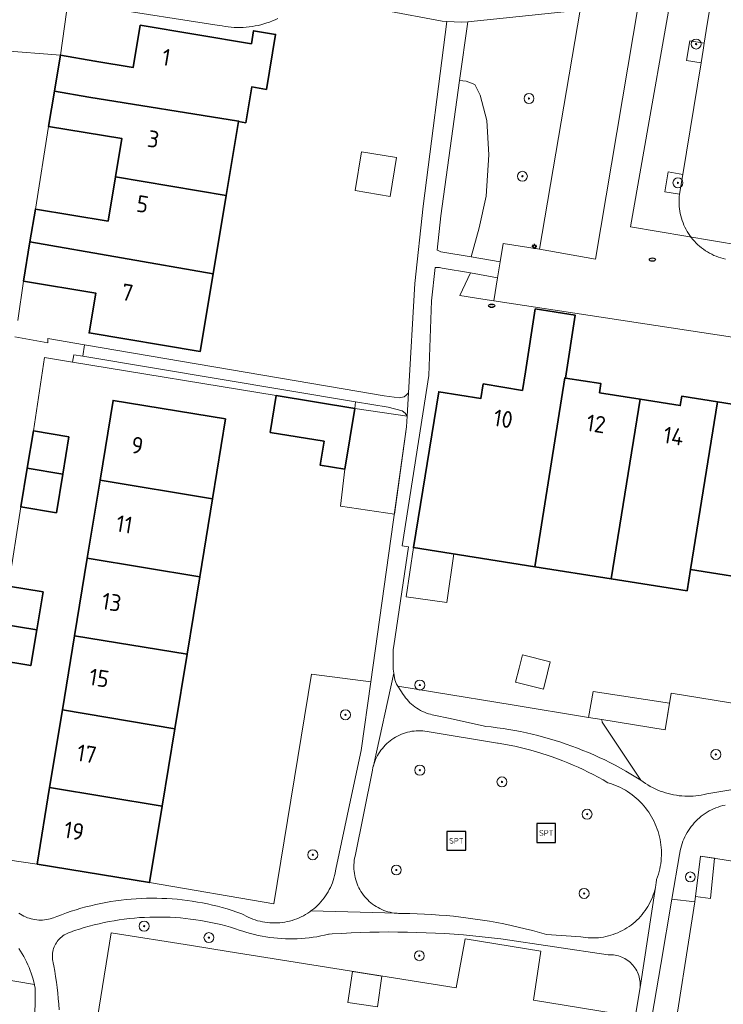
# Model space of a CAD drawing. Header units: metres. Extents: x 152610 to 160096, y 456114 to 462495.
# Tile 576 of 656: x 158559 to 158615, y 460566 to 460645. Entities that reach past the tile are written whole.
import ezdxf
from ezdxf.enums import TextEntityAlignment as Align

# ---------------------------------------------------------------- set-up
doc = ezdxf.new("R2010")
doc.units = ezdxf.units.M
doc.header["$LTSCALE"] = 0.5
doc.layers.get('0').update_dxf_attribs({"linetype": 'CONTINUOUS'})
for name, color, linetype, lineweight in [('B-PV-GR-BEPLANTING_CULTUUR_BOSPLANTSOEN-GV', 251, 'CONTINUOUS', 18), ('B-PV-GR-BEPLANTING_CULTUUR_HEESTERS-GV', 251, 'CONTINUOUS', 18), ('B-PV-GR-BEPLANTING_CULTUUR_VASTE PLANTENVAK-GV', 251, 'CONTINUOUS', 18), ('B-PV-GR-BOOM-S', 251, 'CONTINUOUS', 25), ('B-PV-IE-MEUBILAIR-S', 251, 'CONTINUOUS', 25), ('B-PV-IE-MEUBILAIR_WEGMEUBILAIR-S', 251, 'CONTINUOUS', 25), ('B-PV-KW-KUNSTWERK_DUIKER-G', 251, 'CONTINUOUS', 18), ('B-PV-OG-BEBOUWING-GV', 6, 'CONTINUOUS', 35), ('B-PV-OG-BEBOUWING-T18', 1, 'CONTINUOUS', 18), ('B-PV-OG-BEBOUWING_OVERBOUWING-GV', 251, 'CONTINUOUS', 18), ('B-PV-OG-BEBOUWING_SCHUUR-GV', 251, 'CONTINUOUS', 18), ('B-PV-OG-TERREIN_BEGROEID-GV', 251, 'CONTINUOUS', 18), ('B-PV-VH-HALFVERHARDING_GRAVEL-GV', 251, 'CONTINUOUS', 18), ('B-PV-VH-OPENVERHARDING_BETONSTRAATSTEEN-GV', 251, 'CONTINUOUS', 18), ('B-PV-VH-OPENVERHARDING_TEGEL-GV', 251, 'CONTINUOUS', 18)]:
    doc.layers.add(name, color=color, linetype=linetype, lineweight=lineweight)
doc.styles.add('NLCS-ISO', font='NLCS-ISO.ttf')
doc.styles.add('NLCS-ISO-M750-T18', font='NLCS-ISO.ttf', dxfattribs={"height": 1.35})

# ---------------------------------------------------------------- blocks, each defined once
blk = doc.blocks.new('SIE-MEUBILAIR_PAAL_LICHTMAST-SO')
for points in [[(-0.62, 0), (-1, 0)], [(-0.71, 0.71), (-0.44, 0.44)], [(0, 1), (0, 0.62)], [(0.44, 0.44), (0.71, 0.71)], [(1, 0), (0.62, 0)], [(-0.71, -0.71), (-0.44, -0.44)], [(0, -0.62), (0, -1)], [(0.44, -0.44), (0.71, -0.71)]]:
    blk.add_lwpolyline(points)
blk.add_circle((0, 0), 0.5)
blk = doc.blocks.new('SIE-MEUBILAIR_PUT_RIOOLPUT-SO')
blk.add_ellipse((0, 0), major_axis=(1.25, 0), ratio=0.54)
at = {"style": 'NLCS-ISO'}
blk.add_text('ri', height=0.75, dxfattribs=at).set_placement((-0.04, 0.07), align=Align.MIDDLE_CENTER)
blk = doc.blocks.new('SIE-WEG_SPEELTOESTEL-SO')
at = {"flags": 128}
blk.add_lwpolyline([(-3.75, -3.75), (3.75, -3.75), (3.75, 3.75), (-3.75, 3.75)], close=True, dxfattribs=at)
at = {"style": 'NLCS-ISO'}
blk.add_text('SPT', height=2.25, dxfattribs=at).set_placement((0, 0), align=Align.MIDDLE_CENTER)
blk = doc.blocks.new('SGR-BOOM_GBKN-SO')
at = {"linetype": 'ByBlock', "lineweight": 18}
h = blk.add_hatch(color=0, dxfattribs=at)
h.dxf.hatch_style = 1
edge = h.paths.add_edge_path()
edge.add_arc((0, 0), 0.25, 0, 360)
at = {"color": 0, "linetype": 'ByBlock', "lineweight": 18}
for radius in [2, 0.25]:
    blk.add_circle((0, 0), radius, dxfattribs=at)
at = {"color": 0, "linetype": 'ByBlock', "lineweight": 18, "style": 'NLCS-ISO'}
blk.add_attdef('SOORT', (2.5, 0), '', height=1.5, dxfattribs=at)

msp = doc.modelspace()

# ---------------------------------------------------------------- linework, layer by layer
at = {"layer": 'B-PV-GR-BEPLANTING_CULTUUR_BOSPLANTSOEN-GV', "flags": 128}
for points in [[(158600.42, 460627.036), (158603.67, 460646.228), (158594.659, 460645.301), (158594.006, 460640.58), (158594.529, 460640.535), (158595.238, 460640.266), (158595.647, 460639.404), (158596.183, 460637.377), (158596.348, 460634.607), (158596.139, 460631.287), (158595.58, 460628.749), (158594.924, 460626.417), (158597.247, 460626.021), (158597.493, 460627.512)], [(158594.529, 460640.535), (158594.006, 460640.58), (158592.503, 460629.71), (158592.199, 460626.97), (158592.277, 460626.926), (158592.386, 460626.874), (158592.488, 460626.833), (158594.924, 460626.417), (158595.58, 460628.749), (158596.139, 460631.287), (158596.348, 460634.607), (158596.183, 460637.377), (158595.647, 460639.404), (158595.238, 460640.266)], [(158597.042, 460624.752), (158594.87, 460625.133), (158594.026, 460623.314), (158595.866, 460623.037), (158596.741, 460622.905)], [(158598.229, 460590.476), (158591.987, 460591.499), (158589.036, 460591.983), (158589.288, 460591.605), (158589.47, 460591.309), (158589.567, 460591.165), (158589.671, 460591.027), (158589.781, 460590.893), (158589.897, 460590.764), (158590.019, 460590.641), (158590.147, 460590.524), (158590.28, 460590.412), (158590.417, 460590.307), (158590.56, 460590.208), (158590.707, 460590.117), (158590.858, 460590.031), (158591.013, 460589.953), (158591.171, 460589.883), (158591.332, 460589.819), (158591.496, 460589.763), (158591.655, 460589.717), (158591.799, 460589.682), (158591.944, 460589.652), (158593.231, 460589.368), (158595.997, 460588.758), (158596.071, 460588.751), (158596.544, 460588.7), (158597.017, 460588.641), (158597.489, 460588.575), (158597.959, 460588.5), (158598.428, 460588.418), (158598.896, 460588.328), (158599.362, 460588.23), (158599.827, 460588.124), (158600.289, 460588.01), (158600.75, 460587.889), (158601.209, 460587.759), (158601.665, 460587.622), (158602.119, 460587.478), (158602.57, 460587.326), (158603.019, 460587.166), (158603.465, 460586.999), (158603.908, 460586.824), (158604.348, 460586.642), (158604.786, 460586.453), (158605.219, 460586.256), (158605.65, 460586.052), (158606.077, 460585.841), (158606.5, 460585.623), (158606.92, 460585.397), (158607.336, 460585.165), (158607.748, 460584.925), (158608.155, 460584.679), (158608.559, 460584.426), (158605.452, 460589.093), (158605.435, 460589.294), (158604.355, 460589.471)]]:
    msp.add_lwpolyline(points, close=True, dxfattribs=at)
for points in [[(158558.611, 460573.758), (158558.74, 460573.671), (158558.874, 460573.591), (158559.012, 460573.519), (158559.153, 460573.453), (158559.297, 460573.394), (158559.445, 460573.344), (158559.594, 460573.3), (158559.746, 460573.265), (158559.899, 460573.237), (158560.054, 460573.218), (158560.209, 460573.206), (158560.365, 460573.202), (158560.521, 460573.206), (158560.676, 460573.218), (158560.83, 460573.238), (158560.984, 460573.266), (158561.135, 460573.302), (158561.285, 460573.346), (158561.405, 460573.387), (158561.661, 460573.49), (158562.044, 460573.637), (158562.43, 460573.776), (158562.818, 460573.908), (158563.209, 460574.032), (158563.603, 460574.149), (158563.998, 460574.257), (158564.396, 460574.359), (158564.795, 460574.452), (158565.196, 460574.537), (158565.599, 460574.615), (158566.003, 460574.685), (158566.409, 460574.747), (158566.816, 460574.801), (158567.223, 460574.847), (158567.632, 460574.885), (158568.041, 460574.915), (158568.451, 460574.937), (158568.861, 460574.951), (158569.271, 460574.958), (158569.681, 460574.956), (158570.091, 460574.946), (158570.501, 460574.928), (158570.91, 460574.902), (158571.319, 460574.869), (158571.727, 460574.827), (158572.135, 460574.777), (158572.541, 460574.719), (158572.946, 460574.654), (158573.349, 460574.58), (158573.751, 460574.499), (158574.152, 460574.41), (158574.55, 460574.313), (158574.947, 460574.208), (158575.342, 460574.096), (158575.734, 460573.976), (158576.124, 460573.848), (158576.511, 460573.713), (158576.683, 460573.612), (158576.859, 460573.517), (158577.038, 460573.43), (158577.221, 460573.35), (158577.407, 460573.277), (158577.596, 460573.212), (158577.787, 460573.155), (158577.98, 460573.105), (158578.175, 460573.063), (158578.372, 460573.029), (158578.57, 460573.003), (158578.769, 460572.985), (158578.968, 460572.974), (158579.167, 460572.972), (158579.367, 460572.978), (158579.566, 460572.991), (158579.764, 460573.013), (158579.962, 460573.043), (158580.158, 460573.08), (158580.352, 460573.126), (158580.545, 460573.179), (158580.735, 460573.239), (158580.922, 460573.308), (158581.107, 460573.383), (158581.288, 460573.466), (158581.466, 460573.557), (158581.641, 460573.654), (158581.811, 460573.758), (158581.977, 460573.869), (158582.067, 460573.934), (158582.138, 460573.987), (158582.294, 460574.111), (158582.446, 460574.241), (158582.592, 460574.377), (158582.732, 460574.519), (158582.867, 460574.666), (158582.996, 460574.819), (158583.118, 460574.976), (158583.234, 460575.139), (158583.343, 460575.306), (158583.446, 460575.477), (158583.542, 460575.652), (158583.63, 460575.831), (158583.712, 460576.013), (158583.786, 460576.198), (158583.852, 460576.387), (158583.911, 460576.577), (158583.962, 460576.77), (158584.006, 460576.965), (158584.041, 460577.161), (158584.059, 460577.279), (158585.251, 460582.835), (158586.104, 460586.807), (158586.883, 460592.317), (158582.101, 460592.937), (158579.092, 460574.497), (158569.109, 460576.213), (158560.076, 460577.695), (158554.194, 460578.538)], [(158620.353, 460589.887), (158610.997, 460591.421), (158610.514, 460588.461), (158605.435, 460589.294), (158605.452, 460589.093), (158608.559, 460584.426), (158608.739, 460584.294), (158608.923, 460584.168), (158609.112, 460584.049), (158609.305, 460583.936), (158609.502, 460583.831), (158609.703, 460583.733), (158609.907, 460583.642), (158610.114, 460583.558), (158610.324, 460583.482), (158610.536, 460583.414), (158610.751, 460583.353), (158610.968, 460583.299), (158611.187, 460583.254), (158611.407, 460583.217), (158611.628, 460583.187), (158611.85, 460583.165), (158612.073, 460583.152), (158612.296, 460583.146), (158612.52, 460583.148), (158612.743, 460583.159), (158612.965, 460583.177), (158613.187, 460583.203), (158613.408, 460583.237), (158613.627, 460583.28), (158613.845, 460583.329), (158613.863, 460583.334), (158619.014, 460584.194)], [(158615.315, 460582.436), (158615.127, 460582.391), (158614.941, 460582.338), (158614.757, 460582.277), (158614.576, 460582.209), (158614.397, 460582.134), (158614.222, 460582.051), (158614.051, 460581.961), (158613.883, 460581.864), (158613.72, 460581.76), (158613.561, 460581.65), (158613.407, 460581.533), (158613.258, 460581.41), (158613.113, 460581.28), (158612.975, 460581.145), (158612.842, 460581.005), (158612.715, 460580.859), (158612.594, 460580.707), (158612.48, 460580.551), (158612.372, 460580.391), (158612.271, 460580.225), (158612.176, 460580.056), (158612.089, 460579.884), (158612.009, 460579.707), (158611.936, 460579.528), (158611.871, 460579.346), (158611.813, 460579.161), (158611.764, 460578.974), (158611.722, 460578.785), (158611.687, 460578.595), (158611.67, 460578.477), (158611.054, 460574.873), (158612.878, 460574.675), (158613.352, 460578.329), (158620.591, 460577.215)], [(158608.085, 460565.421), (158608.492, 460567.802), (158608.501, 460567.94), (158608.501, 460568.079), (158608.494, 460568.217), (158608.478, 460568.355), (158608.455, 460568.491), (158608.424, 460568.626), (158608.385, 460568.759), (158608.338, 460568.89), (158608.284, 460569.017), (158608.223, 460569.141), (158608.155, 460569.262), (158608.079, 460569.378), (158607.998, 460569.49), (158607.91, 460569.597), (158607.815, 460569.698), (158607.716, 460569.795), (158607.611, 460569.885), (158607.5, 460569.968), (158607.385, 460570.046), (158607.266, 460570.117), (158607.143, 460570.18), (158607.017, 460570.237), (158606.887, 460570.286), (158606.755, 460570.327), (158606.621, 460570.361), (158606.485, 460570.387), (158606.347, 460570.405), (158606.209, 460570.415), (158606.071, 460570.417), (158605.932, 460570.411), (158605.929, 460570.411), (158597.323, 460571.697), (158596.575, 460571.787), (158595.825, 460571.869), (158595.075, 460571.942), (158594.325, 460572.008), (158593.573, 460572.066), (158592.821, 460572.116), (158592.069, 460572.158), (158591.316, 460572.192), (158590.562, 460572.218), (158589.809, 460572.236), (158589.055, 460572.246), (158588.302, 460572.248), (158587.548, 460572.242), (158586.794, 460572.228), (158586.041, 460572.206), (158585.288, 460572.176), (158584.535, 460572.138), (158583.783, 460572.092), (158583.516, 460572.074), (158583.471, 460572.063), (158583.163, 460571.99), (158582.854, 460571.926), (158582.543, 460571.869), (158582.231, 460571.82), (158581.917, 460571.779), (158581.602, 460571.747), (158581.287, 460571.722), (158580.972, 460571.704), (158580.655, 460571.695), (158580.339, 460571.694), (158580.023, 460571.701), (158579.707, 460571.716), (158579.392, 460571.739), (158579.077, 460571.77), (158578.764, 460571.809), (158578.451, 460571.856), (158578.139, 460571.911), (158577.83, 460571.973), (158577.521, 460572.043), (158577.215, 460572.122), (158576.911, 460572.208), (158576.609, 460572.301), (158576.309, 460572.402), (158576.012, 460572.511), (158575.619, 460572.628), (158575.223, 460572.738), (158574.825, 460572.84), (158574.425, 460572.934), (158574.024, 460573.021), (158573.621, 460573.099), (158573.216, 460573.17), (158572.811, 460573.233), (158572.404, 460573.288), (158571.996, 460573.334), (158571.587, 460573.373), (158571.178, 460573.404), (158570.768, 460573.427), (158570.357, 460573.442), (158569.947, 460573.449), (158569.536, 460573.449), (158569.126, 460573.44), (158568.715, 460573.423), (158568.306, 460573.398), (158567.896, 460573.365), (158567.488, 460573.324), (158567.08, 460573.275), (158566.673, 460573.218), (158566.268, 460573.154), (158565.864, 460573.081), (158565.461, 460573.001), (158565.06, 460572.912), (158564.661, 460572.816), (158564.264, 460572.712), (158563.868, 460572.601), (158563.475, 460572.482), (158563.085, 460572.355), (158562.697, 460572.22), (158562.607, 460572.188), (158562.489, 460572.137), (158562.375, 460572.079), (158562.264, 460572.014), (158562.157, 460571.943), (158562.056, 460571.864), (158561.959, 460571.78), (158561.868, 460571.69), (158561.782, 460571.594), (158561.703, 460571.493), (158561.63, 460571.387), (158561.564, 460571.277), (158561.505, 460571.163), (158561.453, 460571.046), (158561.408, 460570.926), (158561.371, 460570.803), (158561.342, 460570.678), (158561.321, 460570.551), (158561.307, 460570.424), (158561.302, 460570.295), (158561.304, 460570.167), (158561.315, 460570.039), (158561.333, 460569.912), (158561.359, 460569.787), (158561.36, 460569.784), (158561.41, 460569.537), (158561.492, 460569.101), (158561.566, 460568.663), (158561.632, 460568.223), (158561.69, 460567.783), (158561.741, 460567.341), (158561.783, 460566.899), (158561.817, 460566.456), (158561.844, 460566.012)], [(158560.918, 460540.527), (158566.028, 460572.19), (158572.463, 460571.159), (158575.423, 460570.685), (158593.736, 460567.756), (158594.443, 460571.694), (158600.535, 460570.72), (158599.924, 460566.767), (158606.326, 460565.743)], [(158551.964, 460569.365), (158559.858, 460568.027), (158559.817, 460568.216), (158559.757, 460568.457), (158559.69, 460568.696), (158559.615, 460568.932), (158559.532, 460569.166), (158559.442, 460569.397), (158559.345, 460569.625), (158559.24, 460569.85), (158559.129, 460570.071), (158559.01, 460570.289), (158558.884, 460570.502), (158558.751, 460570.712), (158558.612, 460570.917)]]:
    msp.add_lwpolyline(points, dxfattribs=at)
at = {"layer": 'B-PV-GR-BEPLANTING_CULTUUR_HEESTERS-GV', "flags": 128}
for points in [[(158563.738, 460618.459), (158563.038, 460618.576), (158562.925, 460617.987), (158579.286, 460615.298), (158585.581, 460614.264), (158585.65, 460614.801)], [(158612.878, 460574.675), (158611.054, 460574.873), (158610.159, 460569.641), (158606.413, 460547.743), (158608.005, 460544.516), (158609.033, 460550.732), (158610.455, 460559.59), (158610.976, 460562.587)]]:
    msp.add_lwpolyline(points, close=True, dxfattribs=at)
at = {"layer": 'B-PV-GR-BEPLANTING_CULTUUR_VASTE PLANTENVAK-GV', "flags": 128}
for points in [[(158613.645, 460643.584), (158612.475, 460643.757), (158612.218, 460642.178), (158613.387, 460642.006), (158613.551, 460643.009)], [(158611.916, 460633.035), (158610.748, 460633.24), (158610.491, 460631.653), (158611.656, 460631.449)]]:
    msp.add_lwpolyline(points, close=True, dxfattribs=at)
at = {"layer": 'B-PV-KW-KUNSTWERK_DUIKER-G', "flags": 128}
msp.add_lwpolyline([(158500, 460661.864), (158565.585, 460651.565), (158574.478, 460659.926), (158612.035, 460653.319), (158607.711, 460628.825), (158629.942, 460625.099)], dxfattribs=at)
at = {"layer": 'B-PV-OG-BEBOUWING-GV', "flags": 128}
for points in [[(158577.287, 460643.525), (158568.367, 460645.011), (158567.802, 460641.626), (158564.727, 460642.139), (158561.955, 460642.601), (158561.696, 460641.047), (158561.477, 460639.732), (158564.242, 460639.237), (158576.254, 460637.322), (158576.249, 460637.29), (158576.831, 460637.193), (158577.309, 460640.064), (158578.492, 460639.867), (158579.227, 460644.276), (158577.461, 460644.571)], [(158564.242, 460639.237), (158561.477, 460639.732), (158561.006, 460636.901), (158566.887, 460635.921), (158566.376, 460632.854), (158575.262, 460631.364), (158576.249, 460637.29), (158576.254, 460637.322)], [(158575.262, 460631.364), (158566.376, 460632.854), (158565.783, 460629.295), (158559.945, 460630.267), (158559.506, 460627.631), (158574.214, 460625.074)], [(158574.214, 460625.074), (158559.506, 460627.631), (158558.983, 460624.489), (158564.784, 460623.522), (158564.251, 460620.322), (158573.175, 460618.835)], [(158595.89, 460616.226), (158595.705, 460615.056), (158592.334, 460615.605), (158590.299, 460603.102), (158600.031, 460601.565), (158602.446, 460616.711), (158602.495, 460616.702), (158603.29, 460621.74), (158600.08, 460622.247), (158599.285, 460617.21), (158599.041, 460615.713)], [(158602.446, 460616.711), (158600.031, 460601.565), (158606.167, 460600.597), (158608.508, 460615.004), (158605.237, 460615.52), (158605.352, 460616.253), (158602.495, 460616.702)], [(158585.581, 460614.264), (158579.286, 460615.298), (158578.803, 460612.338), (158583.124, 460611.628), (158582.81, 460609.704), (158584.784, 460609.379)], [(158575.215, 460613.42), (158566.182, 460614.902), (158565.132, 460608.501), (158574.163, 460607.012)], [(158614.702, 460614.787), (158611.833, 460615.24), (158611.716, 460614.497), (158608.508, 460615.004), (158606.167, 460600.597), (158612.263, 460599.634), (158612.531, 460601.328)], [(158617.58, 460614.333), (158614.702, 460614.787), (158612.531, 460601.328), (158618.604, 460600.369), (158620.067, 460609.466), (158616.891, 460609.967)], [(158562.633, 460611.982), (158559.778, 460612.455), (158559.283, 460609.465), (158562.138, 460608.994)], [(158562.138, 460608.994), (158559.283, 460609.465), (158558.768, 460606.359), (158561.624, 460605.886)], [(158574.163, 460607.012), (158565.132, 460608.501), (158564.104, 460602.237), (158573.136, 460600.754)], [(158573.136, 460600.754), (158564.104, 460602.237), (158563.082, 460596.011), (158572.118, 460594.551)], [(158560.553, 460599.535), (158557.778, 460600), (158557.267, 460596.951), (158560.044, 460596.502)], [(158560.044, 460596.502), (158557.267, 460596.951), (158556.788, 460594.097), (158559.563, 460593.631)], [(158572.118, 460594.551), (158563.082, 460596.011), (158562.106, 460590.066), (158571.132, 460588.539)], [(158571.132, 460588.539), (158562.106, 460590.066), (158561.084, 460583.837), (158570.114, 460582.338)], [(158570.114, 460582.338), (158561.084, 460583.837), (158560.076, 460577.695), (158569.109, 460576.213)]]:
    msp.add_lwpolyline(points, close=True, dxfattribs=at)
at = {"layer": 'B-PV-OG-BEBOUWING_OVERBOUWING-GV', "flags": 128}
for points in [[(158589.795, 460613.642), (158585.581, 460614.264), (158584.784, 460609.379), (158584.431, 460606.423), (158588.764, 460605.769), (158589.745, 460612.78)], [(158593.549, 460602.589), (158590.299, 460603.102), (158589.724, 460599.155), (158592.98, 460598.681)]]:
    msp.add_lwpolyline(points, close=True, dxfattribs=at)
at = {"layer": 'B-PV-OG-BEBOUWING_SCHUUR-GV', "flags": 128}
for points in [[(158588.948, 460634.397), (158586.138, 460634.863), (158585.621, 460631.746), (158588.431, 460631.28)], [(158601.282, 460593.929), (158599.059, 460594.492), (158598.788, 460593.424), (158598.503, 460592.299), (158600.726, 460591.736), (158601.059, 460593.051)], [(158610.864, 460590.605), (158604.737, 460591.551), (158604.355, 460589.471), (158605.435, 460589.294), (158610.514, 460588.461)], [(158614.458, 460578.159), (158613.352, 460578.329), (158612.933, 460575.102), (158614.141, 460574.939)], [(158587.758, 460568.712), (158585.4, 460569.089), (158585.04, 460566.582), (158587.403, 460566.243)]]:
    msp.add_lwpolyline(points, close=True, dxfattribs=at)
at = {"layer": 'B-PV-OG-TERREIN_BEGROEID-GV', "flags": 128}
msp.add_lwpolyline([(158591.048, 460588.391), (158590.873, 460588.399), (158590.697, 460588.399), (158590.522, 460588.391), (158590.348, 460588.376), (158590.174, 460588.352), (158590.001, 460588.32), (158589.831, 460588.281), (158589.662, 460588.234), (158589.495, 460588.179), (158589.332, 460588.117), (158589.171, 460588.047), (158589.013, 460587.97), (158588.859, 460587.886), (158588.709, 460587.795), (158588.564, 460587.697), (158588.423, 460587.593), (158588.287, 460587.482), (158588.156, 460587.365), (158588.031, 460587.243), (158587.911, 460587.115), (158587.798, 460586.981), (158587.69, 460586.843), (158587.589, 460586.699), (158587.495, 460586.552), (158587.407, 460586.4), (158587.327, 460586.244), (158587.253, 460586.085), (158587.188, 460585.922), (158587.129, 460585.757), (158587.077, 460585.589), (158587.072, 460585.567), (158587.035, 460585.42), (158586.999, 460585.248), (158586.998, 460585.24), (158585.608, 460578.332), (158585.573, 460578.162), (158585.546, 460577.991), (158585.527, 460577.819), (158585.516, 460577.646), (158585.512, 460577.473), (158585.517, 460577.299), (158585.53, 460577.126), (158585.551, 460576.954), (158585.58, 460576.784), (158585.616, 460576.614), (158585.66, 460576.446), (158585.712, 460576.281), (158585.772, 460576.118), (158585.839, 460575.959), (158585.913, 460575.802), (158585.995, 460575.649), (158586.083, 460575.5), (158586.178, 460575.355), (158586.28, 460575.215), (158586.388, 460575.079), (158586.503, 460574.949), (158586.623, 460574.824), (158586.749, 460574.705), (158586.88, 460574.592), (158587.016, 460574.485), (158587.157, 460574.384), (158587.303, 460574.29), (158587.452, 460574.203), (158587.606, 460574.122), (158587.763, 460574.049), (158587.923, 460573.984), (158588.087, 460573.925), (158588.252, 460573.874), (158588.42, 460573.832), (158588.59, 460573.796), (158588.761, 460573.769), (158588.933, 460573.75), (158588.99, 460573.745), (158589.106, 460573.738), (158589.28, 460573.735), (158589.317, 460573.735), (158589.424, 460573.734), (158590.01, 460573.726), (158590.595, 460573.709), (158591.18, 460573.685), (158591.764, 460573.652), (158592.348, 460573.611), (158592.931, 460573.563), (158593.514, 460573.506), (158594.096, 460573.442), (158594.677, 460573.37), (158595.257, 460573.289), (158595.835, 460573.201), (158596.413, 460573.105), (158596.989, 460573.001), (158597.563, 460572.889), (158598.137, 460572.769), (158598.708, 460572.642), (158599.277, 460572.506), (158599.845, 460572.363), (158600.411, 460572.213), (158600.974, 460572.054), (158603.726, 460571.858), (158603.927, 460571.825), (158604.128, 460571.799), (158604.331, 460571.782), (158604.534, 460571.773), (158604.738, 460571.771), (158604.941, 460571.778), (158605.144, 460571.792), (158605.346, 460571.815), (158605.547, 460571.845), (158605.747, 460571.884), (158605.945, 460571.93), (158606.141, 460571.984), (158606.335, 460572.046), (158606.526, 460572.115), (158606.715, 460572.192), (158606.9, 460572.275), (158607.082, 460572.367), (158607.26, 460572.465), (158607.434, 460572.57), (158607.604, 460572.682), (158607.769, 460572.801), (158607.929, 460572.926), (158608.085, 460573.057), (158608.235, 460573.194), (158608.38, 460573.337), (158608.518, 460573.486), (158608.651, 460573.64), (158608.778, 460573.799), (158608.899, 460573.963), (158609.012, 460574.131), (158609.12, 460574.304), (158609.22, 460574.481), (158609.313, 460574.662), (158609.399, 460574.846), (158609.478, 460575.034), (158609.549, 460575.224), (158609.613, 460575.417), (158609.67, 460575.613), (158609.718, 460575.81), (158609.726, 460575.847), (158609.759, 460576.01), (158609.791, 460576.21), (158609.816, 460576.412), (158609.822, 460576.472), (158609.895, 460576.676), (158609.961, 460576.883), (158610.019, 460577.092), (158610.069, 460577.303), (158610.112, 460577.515), (158610.146, 460577.729), (158610.173, 460577.945), (158610.192, 460578.161), (158610.202, 460578.377), (158610.205, 460578.594), (158610.2, 460578.811), (158610.187, 460579.027), (158610.165, 460579.243), (158610.136, 460579.458), (158610.099, 460579.672), (158610.054, 460579.884), (158610.001, 460580.094), (158609.941, 460580.302), (158609.873, 460580.508), (158609.797, 460580.712), (158609.714, 460580.912), (158609.624, 460581.109), (158609.526, 460581.303), (158609.421, 460581.493), (158609.31, 460581.679), (158609.191, 460581.86), (158609.066, 460582.037), (158608.935, 460582.21), (158608.797, 460582.377), (158608.653, 460582.54), (158608.504, 460582.696), (158608.348, 460582.848), (158608.187, 460582.993), (158608.021, 460583.133), (158607.85, 460583.266), (158607.674, 460583.392), (158607.494, 460583.513), (158607.309, 460583.626), (158607.12, 460583.733), (158606.927, 460583.832), (158606.731, 460583.924), (158606.532, 460584.01), (158606.329, 460584.087), (158606.124, 460584.157), (158605.916, 460584.22), (158605.908, 460584.222), (158605.52, 460584.447), (158605.128, 460584.664), (158604.733, 460584.875), (158604.333, 460585.079), (158603.93, 460585.275), (158603.524, 460585.464), (158603.114, 460585.646), (158602.701, 460585.821), (158602.285, 460585.988), (158601.866, 460586.148), (158601.445, 460586.3), (158601.02, 460586.445), (158600.593, 460586.582), (158600.164, 460586.711), (158599.733, 460586.833), (158599.299, 460586.947), (158598.864, 460587.053), (158598.427, 460587.152), (158597.988, 460587.242), (158597.547, 460587.325), (158597.105, 460587.4), (158597.05, 460587.409), (158591.396, 460588.35), (158591.222, 460588.374)], close=True, dxfattribs=at)
at = {"layer": 'B-PV-VH-HALFVERHARDING_GRAVEL-GV', "flags": 128}
for points in [[(158594.161, 460645.25), (158592.979, 460645.325), (158591.088, 460630.497), (158590.419, 460624.289), (158589.905, 460615.525), (158589.795, 460613.65), (158589.745, 460612.78), (158586.883, 460592.317), (158586.104, 460586.807), (158585.251, 460582.835), (158584.059, 460577.279), (158584.041, 460577.161), (158584.006, 460576.965), (158583.962, 460576.77), (158583.911, 460576.577), (158583.852, 460576.387), (158583.786, 460576.198), (158583.712, 460576.013), (158583.63, 460575.831), (158583.542, 460575.652), (158583.446, 460575.477), (158583.343, 460575.306), (158583.234, 460575.139), (158583.118, 460574.976), (158582.996, 460574.819), (158582.867, 460574.666), (158582.732, 460574.519), (158582.592, 460574.377), (158582.446, 460574.241), (158582.294, 460574.111), (158582.138, 460573.987), (158582.067, 460573.934), (158588.99, 460573.745), (158588.933, 460573.75), (158588.761, 460573.769), (158588.59, 460573.796), (158588.42, 460573.832), (158588.252, 460573.874), (158588.087, 460573.925), (158587.923, 460573.984), (158587.763, 460574.049), (158587.606, 460574.122), (158587.452, 460574.203), (158587.303, 460574.29), (158587.157, 460574.384), (158587.016, 460574.485), (158586.88, 460574.592), (158586.749, 460574.705), (158586.623, 460574.824), (158586.503, 460574.949), (158586.388, 460575.079), (158586.28, 460575.215), (158586.178, 460575.355), (158586.083, 460575.5), (158585.995, 460575.649), (158585.913, 460575.802), (158585.839, 460575.959), (158585.772, 460576.118), (158585.712, 460576.281), (158585.66, 460576.446), (158585.616, 460576.614), (158585.58, 460576.784), (158585.551, 460576.954), (158585.53, 460577.126), (158585.517, 460577.299), (158585.512, 460577.473), (158585.516, 460577.646), (158585.527, 460577.819), (158585.546, 460577.991), (158585.573, 460578.162), (158585.608, 460578.332), (158586.998, 460585.24), (158586.999, 460585.248), (158587.035, 460585.42), (158587.072, 460585.567), (158587.077, 460585.589), (158588.72, 460593.028), (158588.668, 460593.339), (158588.663, 460594.123), (158588.673, 460594.919), (158588.716, 460595.208), (158589.888, 460603.167), (158589.387, 460603.246), (158591.544, 460616.912), (158591.747, 460622.904), (158592.043, 460625.565), (158592.184, 460625.577), (158592.286, 460625.578), (158592.389, 460625.571), (158592.49, 460625.555), (158592.59, 460625.532), (158594.87, 460625.133), (158597.042, 460624.752), (158597.247, 460626.021), (158594.924, 460626.417), (158592.488, 460626.833), (158592.386, 460626.874), (158592.277, 460626.926), (158592.199, 460626.97), (158592.503, 460629.71), (158594.006, 460640.58), (158594.659, 460645.301)], [(158584.651, 460615.829), (158563.89, 460619.37), (158563.738, 460618.459), (158585.65, 460614.801), (158588.255, 460614.366), (158589.386, 460614.076), (158589.628, 460613.876), (158589.795, 460613.65), (158589.905, 460615.525), (158589.72, 460615.324), (158589.56, 460615.182), (158589.159, 460615.12), (158587.954, 460615.266)]]:
    msp.add_lwpolyline(points, close=True, dxfattribs=at)
for points in [[(158619.014, 460584.194), (158613.863, 460583.334), (158613.845, 460583.329), (158613.627, 460583.28), (158613.408, 460583.237), (158613.187, 460583.203), (158612.965, 460583.177), (158612.743, 460583.159), (158612.52, 460583.148), (158612.296, 460583.146), (158612.073, 460583.152), (158611.85, 460583.165), (158611.628, 460583.187), (158611.407, 460583.217), (158611.187, 460583.254), (158610.968, 460583.299), (158610.751, 460583.353), (158610.536, 460583.414), (158610.324, 460583.482), (158610.114, 460583.558), (158609.907, 460583.642), (158609.703, 460583.733), (158609.502, 460583.831), (158609.305, 460583.936), (158609.112, 460584.049), (158608.923, 460584.168), (158608.739, 460584.294), (158608.559, 460584.426), (158608.155, 460584.679), (158607.748, 460584.925), (158607.336, 460585.165), (158606.92, 460585.397), (158606.5, 460585.623), (158606.077, 460585.841), (158605.65, 460586.052), (158605.219, 460586.256), (158604.786, 460586.453), (158604.348, 460586.642), (158603.908, 460586.824), (158603.465, 460586.999), (158603.019, 460587.166), (158602.57, 460587.326), (158602.119, 460587.478), (158601.665, 460587.622), (158601.209, 460587.759), (158600.75, 460587.889), (158600.289, 460588.01), (158599.827, 460588.124), (158599.362, 460588.23), (158598.896, 460588.328), (158598.428, 460588.418), (158597.959, 460588.5), (158597.489, 460588.575), (158597.017, 460588.641), (158596.544, 460588.7), (158596.071, 460588.751), (158595.997, 460588.758), (158593.231, 460589.368), (158591.944, 460589.652), (158591.799, 460589.682), (158591.655, 460589.717), (158591.496, 460589.763), (158591.332, 460589.819), (158591.171, 460589.883), (158591.013, 460589.953), (158590.858, 460590.031), (158590.707, 460590.117), (158590.56, 460590.208), (158590.417, 460590.307), (158590.28, 460590.412), (158590.147, 460590.524), (158590.019, 460590.641), (158589.897, 460590.764), (158589.781, 460590.893), (158589.671, 460591.027), (158589.567, 460591.165), (158589.47, 460591.309), (158589.288, 460591.605), (158589.036, 460591.983), (158588.936, 460592.134), (158588.814, 460592.475), (158588.72, 460593.028), (158587.077, 460585.589), (158587.129, 460585.757), (158587.188, 460585.922), (158587.253, 460586.085), (158587.327, 460586.244), (158587.407, 460586.4), (158587.495, 460586.552), (158587.589, 460586.699), (158587.69, 460586.843), (158587.798, 460586.981), (158587.911, 460587.115), (158588.031, 460587.243), (158588.156, 460587.365), (158588.287, 460587.482), (158588.423, 460587.593), (158588.564, 460587.697), (158588.709, 460587.795), (158588.859, 460587.886), (158589.013, 460587.97), (158589.171, 460588.047), (158589.332, 460588.117), (158589.495, 460588.179), (158589.662, 460588.234), (158589.831, 460588.281), (158590.001, 460588.32), (158590.174, 460588.352), (158590.348, 460588.376), (158590.522, 460588.391), (158590.697, 460588.399), (158590.873, 460588.399), (158591.048, 460588.391), (158591.222, 460588.374), (158591.396, 460588.35), (158597.05, 460587.409), (158597.105, 460587.4), (158597.547, 460587.325), (158597.988, 460587.242), (158598.427, 460587.152), (158598.864, 460587.053), (158599.299, 460586.947), (158599.733, 460586.833), (158600.164, 460586.711), (158600.593, 460586.582), (158601.02, 460586.445), (158601.445, 460586.3), (158601.866, 460586.148), (158602.285, 460585.988), (158602.701, 460585.821), (158603.114, 460585.646), (158603.524, 460585.464), (158603.93, 460585.275), (158604.333, 460585.079), (158604.733, 460584.875), (158605.128, 460584.664), (158605.52, 460584.447), (158605.908, 460584.222), (158605.916, 460584.22), (158606.124, 460584.157), (158606.329, 460584.087), (158606.532, 460584.01), (158606.731, 460583.924), (158606.927, 460583.832), (158607.12, 460583.733), (158607.309, 460583.626), (158607.494, 460583.513), (158607.674, 460583.392), (158607.85, 460583.266), (158608.021, 460583.133), (158608.187, 460582.993), (158608.348, 460582.848), (158608.504, 460582.696), (158608.653, 460582.54), (158608.797, 460582.377), (158608.935, 460582.21), (158609.066, 460582.037), (158609.191, 460581.86), (158609.31, 460581.679), (158609.421, 460581.493), (158609.526, 460581.303), (158609.624, 460581.109), (158609.714, 460580.912), (158609.797, 460580.712), (158609.873, 460580.508), (158609.941, 460580.302), (158610.001, 460580.094), (158610.054, 460579.884), (158610.099, 460579.672), (158610.136, 460579.458), (158610.165, 460579.243), (158610.187, 460579.027), (158610.2, 460578.811), (158610.205, 460578.594), (158610.202, 460578.377), (158610.192, 460578.161), (158610.173, 460577.945), (158610.146, 460577.729), (158610.112, 460577.515), (158610.069, 460577.303), (158610.019, 460577.092), (158609.961, 460576.883), (158609.895, 460576.676), (158609.822, 460576.472), (158609.816, 460576.412), (158609.791, 460576.21), (158609.759, 460576.01), (158609.726, 460575.847), (158608.492, 460567.802), (158608.085, 460565.421)], [(158606.413, 460547.743), (158610.159, 460569.641), (158611.054, 460574.873), (158611.67, 460578.477), (158611.687, 460578.595), (158611.722, 460578.785), (158611.764, 460578.974), (158611.813, 460579.161), (158611.871, 460579.346), (158611.936, 460579.528), (158612.009, 460579.707), (158612.089, 460579.884), (158612.176, 460580.056), (158612.271, 460580.225), (158612.372, 460580.391), (158612.48, 460580.551), (158612.594, 460580.707), (158612.715, 460580.859), (158612.842, 460581.005), (158612.975, 460581.145), (158613.113, 460581.28), (158613.258, 460581.41), (158613.407, 460581.533), (158613.561, 460581.65), (158613.72, 460581.76), (158613.883, 460581.864), (158614.051, 460581.961), (158614.222, 460582.051), (158614.397, 460582.134), (158614.576, 460582.209), (158614.757, 460582.277), (158614.941, 460582.338), (158615.127, 460582.391), (158615.315, 460582.436)], [(158561.844, 460566.012), (158561.817, 460566.456), (158561.783, 460566.899), (158561.741, 460567.341), (158561.69, 460567.783), (158561.632, 460568.223), (158561.566, 460568.663), (158561.492, 460569.101), (158561.41, 460569.537), (158561.36, 460569.784), (158561.359, 460569.787), (158561.333, 460569.912), (158561.315, 460570.039), (158561.304, 460570.167), (158561.302, 460570.295), (158561.307, 460570.424), (158561.321, 460570.551), (158561.342, 460570.678), (158561.371, 460570.803), (158561.408, 460570.926), (158561.453, 460571.046), (158561.505, 460571.163), (158561.564, 460571.277), (158561.63, 460571.387), (158561.703, 460571.493), (158561.782, 460571.594), (158561.868, 460571.69), (158561.959, 460571.78), (158562.056, 460571.864), (158562.157, 460571.943), (158562.264, 460572.014), (158562.375, 460572.079), (158562.489, 460572.137), (158562.607, 460572.188), (158562.697, 460572.22), (158563.085, 460572.355), (158563.475, 460572.482), (158563.868, 460572.601), (158564.264, 460572.712), (158564.661, 460572.816), (158565.06, 460572.912), (158565.461, 460573.001), (158565.864, 460573.081), (158566.268, 460573.154), (158566.673, 460573.218), (158567.08, 460573.275), (158567.488, 460573.324), (158567.896, 460573.365), (158568.306, 460573.398), (158568.715, 460573.423), (158569.126, 460573.44), (158569.536, 460573.449), (158569.947, 460573.449), (158570.357, 460573.442), (158570.768, 460573.427), (158571.178, 460573.404), (158571.587, 460573.373), (158571.996, 460573.334), (158572.404, 460573.288), (158572.811, 460573.233), (158573.216, 460573.17), (158573.621, 460573.099), (158574.024, 460573.021), (158574.425, 460572.934), (158574.825, 460572.84), (158575.223, 460572.738), (158575.619, 460572.628), (158576.012, 460572.511), (158576.309, 460572.402), (158576.609, 460572.301), (158576.911, 460572.208), (158577.215, 460572.122), (158577.521, 460572.043), (158577.83, 460571.973), (158578.139, 460571.911), (158578.451, 460571.856), (158578.764, 460571.809), (158579.077, 460571.77), (158579.392, 460571.739), (158579.707, 460571.716), (158580.023, 460571.701), (158580.339, 460571.694), (158580.655, 460571.695), (158580.972, 460571.704), (158581.287, 460571.722), (158581.602, 460571.747), (158581.917, 460571.779), (158582.231, 460571.82), (158582.543, 460571.869), (158582.854, 460571.926), (158583.163, 460571.99), (158583.471, 460572.063), (158583.516, 460572.074), (158583.783, 460572.092), (158584.535, 460572.138), (158585.288, 460572.176), (158586.041, 460572.206), (158586.794, 460572.228), (158587.548, 460572.242), (158588.302, 460572.248), (158589.055, 460572.246), (158589.809, 460572.236), (158590.562, 460572.218), (158591.316, 460572.192), (158592.069, 460572.158), (158592.821, 460572.116), (158593.573, 460572.066), (158594.325, 460572.008), (158595.075, 460571.942), (158595.825, 460571.869), (158596.575, 460571.787), (158597.323, 460571.697), (158605.929, 460570.411), (158605.932, 460570.411), (158606.071, 460570.417), (158606.209, 460570.415), (158606.347, 460570.405), (158606.485, 460570.387), (158606.621, 460570.361), (158606.755, 460570.327), (158606.887, 460570.286), (158607.017, 460570.237), (158607.143, 460570.18), (158607.266, 460570.117), (158607.385, 460570.046), (158607.5, 460569.968), (158607.611, 460569.885), (158607.716, 460569.795), (158607.815, 460569.698), (158607.91, 460569.597), (158607.998, 460569.49), (158608.079, 460569.378), (158608.155, 460569.262), (158608.223, 460569.141), (158608.284, 460569.017), (158608.338, 460568.89), (158608.385, 460568.759), (158608.424, 460568.626), (158608.455, 460568.491), (158608.478, 460568.355), (158608.494, 460568.217), (158608.501, 460568.079), (158608.501, 460567.94), (158608.492, 460567.802), (158609.726, 460575.847), (158609.718, 460575.81), (158609.67, 460575.613), (158609.613, 460575.417), (158609.549, 460575.224), (158609.478, 460575.034), (158609.399, 460574.846), (158609.313, 460574.662), (158609.22, 460574.481), (158609.12, 460574.304), (158609.012, 460574.131), (158608.899, 460573.963), (158608.778, 460573.799), (158608.651, 460573.64), (158608.518, 460573.486), (158608.38, 460573.337), (158608.235, 460573.194), (158608.085, 460573.057), (158607.929, 460572.926), (158607.769, 460572.801), (158607.604, 460572.682), (158607.434, 460572.57), (158607.26, 460572.465), (158607.082, 460572.367), (158606.9, 460572.275), (158606.715, 460572.192), (158606.526, 460572.115), (158606.335, 460572.046), (158606.141, 460571.984), (158605.945, 460571.93), (158605.747, 460571.884), (158605.547, 460571.845), (158605.346, 460571.815), (158605.144, 460571.792), (158604.941, 460571.778), (158604.738, 460571.771), (158604.534, 460571.773), (158604.331, 460571.782), (158604.128, 460571.799), (158603.927, 460571.825), (158603.726, 460571.858), (158600.974, 460572.054), (158600.411, 460572.213), (158599.845, 460572.363), (158599.277, 460572.506), (158598.708, 460572.642), (158598.137, 460572.769), (158597.563, 460572.889), (158596.989, 460573.001), (158596.413, 460573.105), (158595.835, 460573.201), (158595.257, 460573.289), (158594.677, 460573.37), (158594.096, 460573.442), (158593.514, 460573.506), (158592.931, 460573.563), (158592.348, 460573.611), (158591.764, 460573.652), (158591.18, 460573.685), (158590.595, 460573.709), (158590.01, 460573.726), (158589.424, 460573.734), (158589.317, 460573.735), (158589.28, 460573.735), (158589.106, 460573.738), (158588.99, 460573.745), (158582.067, 460573.934), (158581.977, 460573.869), (158581.811, 460573.758), (158581.641, 460573.654), (158581.466, 460573.557), (158581.288, 460573.466), (158581.107, 460573.383), (158580.922, 460573.308), (158580.735, 460573.239), (158580.545, 460573.179), (158580.352, 460573.126), (158580.158, 460573.08), (158579.962, 460573.043), (158579.764, 460573.013), (158579.566, 460572.991), (158579.367, 460572.978), (158579.167, 460572.972), (158578.968, 460572.974), (158578.769, 460572.985), (158578.57, 460573.003), (158578.372, 460573.029), (158578.175, 460573.063), (158577.98, 460573.105), (158577.787, 460573.155), (158577.596, 460573.212), (158577.407, 460573.277), (158577.221, 460573.35), (158577.038, 460573.43), (158576.859, 460573.517), (158576.683, 460573.612), (158576.511, 460573.713), (158576.124, 460573.848), (158575.734, 460573.976), (158575.342, 460574.096), (158574.947, 460574.208), (158574.55, 460574.313), (158574.152, 460574.41), (158573.751, 460574.499), (158573.349, 460574.58), (158572.946, 460574.654), (158572.541, 460574.719), (158572.135, 460574.777), (158571.727, 460574.827), (158571.319, 460574.869), (158570.91, 460574.902), (158570.501, 460574.928), (158570.091, 460574.946), (158569.681, 460574.956), (158569.271, 460574.958), (158568.861, 460574.951), (158568.451, 460574.937), (158568.041, 460574.915), (158567.632, 460574.885), (158567.223, 460574.847), (158566.816, 460574.801), (158566.409, 460574.747), (158566.003, 460574.685), (158565.599, 460574.615), (158565.196, 460574.537), (158564.795, 460574.452), (158564.396, 460574.359), (158563.998, 460574.257), (158563.603, 460574.149), (158563.209, 460574.032), (158562.818, 460573.908), (158562.43, 460573.776), (158562.044, 460573.637), (158561.661, 460573.49), (158561.405, 460573.387), (158561.285, 460573.346), (158561.135, 460573.302), (158560.984, 460573.266), (158560.83, 460573.238), (158560.676, 460573.218), (158560.521, 460573.206), (158560.365, 460573.202), (158560.209, 460573.206), (158560.054, 460573.218), (158559.899, 460573.237), (158559.746, 460573.265), (158559.594, 460573.3), (158559.445, 460573.344), (158559.297, 460573.394), (158559.153, 460573.453), (158559.012, 460573.519), (158558.874, 460573.591), (158558.74, 460573.671), (158558.611, 460573.758)], [(158558.612, 460570.917), (158558.751, 460570.712), (158558.884, 460570.502), (158559.01, 460570.289), (158559.129, 460570.071), (158559.24, 460569.85), (158559.345, 460569.625), (158559.442, 460569.397), (158559.532, 460569.166), (158559.615, 460568.932), (158559.69, 460568.696), (158559.757, 460568.457), (158559.817, 460568.216), (158559.858, 460568.027), (158559.868, 460567.974), (158559.912, 460567.73), (158559.892, 460564.6)]]:
    msp.add_lwpolyline(points, dxfattribs=at)
at = {"layer": 'B-PV-VH-OPENVERHARDING_BETONSTRAATSTEEN-GV', "flags": 128}
for points in [[(158615.343, 460626.248), (158615.154, 460626.293), (158614.967, 460626.346), (158614.782, 460626.407), (158614.6, 460626.475), (158614.421, 460626.55), (158614.245, 460626.633), (158614.073, 460626.723), (158613.904, 460626.819), (158613.74, 460626.923), (158613.58, 460627.034), (158613.425, 460627.151), (158613.274, 460627.274), (158613.129, 460627.403), (158612.99, 460627.538), (158612.856, 460627.679), (158612.727, 460627.825), (158612.605, 460627.977), (158612.49, 460628.133), (158612.381, 460628.294), (158612.278, 460628.459), (158612.183, 460628.628), (158612.094, 460628.801), (158612.013, 460628.978), (158611.939, 460629.157), (158611.872, 460629.34), (158611.813, 460629.525), (158611.762, 460629.713), (158611.719, 460629.902), (158611.683, 460630.093), (158611.655, 460630.286), (158611.635, 460630.479), (158611.624, 460630.673), (158611.62, 460630.867), (158611.624, 460631.062), (158611.636, 460631.256), (158611.656, 460631.449), (158610.491, 460631.653), (158610.748, 460633.24), (158611.916, 460633.035), (158613.387, 460642.006), (158612.218, 460642.178), (158612.475, 460643.757), (158613.645, 460643.584), (158613.81, 460644.587), (158617.275, 460665.733)], [(158608.789, 460649.305), (158604.901, 460626.238), (158600.42, 460627.036), (158597.493, 460627.512), (158597.247, 460626.021), (158597.042, 460624.752), (158596.741, 460622.905), (158634.192, 460617.213)], [(158558.541, 460621.315), (158558.983, 460624.489), (158559.506, 460627.631), (158559.945, 460630.267), (158561.006, 460636.901), (158561.477, 460639.732), (158561.696, 460641.047), (158561.955, 460642.601), (158557.155, 460642.996)], [(158557.778, 460600), (158558.768, 460606.359), (158559.283, 460609.465), (158559.778, 460612.455), (158560.682, 460618.355), (158562.925, 460617.987), (158563.038, 460618.576), (158563.738, 460618.459), (158563.89, 460619.37), (158560.935, 460619.874), (158560.935, 460619.523), (158558.283, 460620.019)]]:
    msp.add_lwpolyline(points, dxfattribs=at)
at = {"layer": 'B-PV-VH-OPENVERHARDING_TEGEL-GV', "flags": 128}
msp.add_lwpolyline([(158605.013, 460649.923), (158604.291, 460650.049), (158603.67, 460646.228), (158600.42, 460627.036), (158604.901, 460626.238), (158608.789, 460649.305)], close=True, dxfattribs=at)
for points in [[(158565.397, 460646.452), (158574.7, 460645.002), (158574.937, 460644.955), (158575.175, 460644.915), (158575.415, 460644.883), (158575.655, 460644.86), (158575.896, 460644.844), (158576.138, 460644.836), (158576.38, 460644.837), (158576.621, 460644.845), (158576.862, 460644.861), (158577.102, 460644.885), (158577.342, 460644.918), (158577.58, 460644.958), (158577.817, 460645.006), (158578.052, 460645.061), (158578.285, 460645.125), (158578.516, 460645.196), (158578.745, 460645.275), (158578.97, 460645.361), (158579.193, 460645.455), (158579.412, 460645.556)], [(158588.024, 460646.196), (158592.611, 460645.348), (158592.979, 460645.325), (158594.161, 460645.25), (158594.659, 460645.301), (158603.67, 460646.228)], [(158557.155, 460642.996), (158561.955, 460642.601), (158562.268, 460644.908), (158562.427, 460646.076)]]:
    msp.add_lwpolyline(points, dxfattribs=at)

# ---------------------------------------------------------------- block references
at = {"layer": 'B-PV-GR-BOOM-S', "xscale": 0.2, "yscale": 0.2, "zscale": 0.2}
for p in [(158612.991, 460643.505), (158599.573, 460639.138), (158599.044, 460632.894), (158611.535, 460632.367), (158590.807, 460592.066), (158584.835, 460589.679), (158614.58, 460586.494), (158590.807, 460585.234), (158597.403, 460584.291), (158604.236, 460581.7), (158582.213, 460578.446), (158588.922, 460577.223), (158612.527, 460576.663), (158604, 460575.339), (158568.669, 460572.713), (158573.875, 460571.795), (158590.768, 460570.342)]:
    msp.add_blockref('SGR-BOOM_GBKN-SO', p, dxfattribs=at)
at = {"layer": 'B-PV-IE-MEUBILAIR-S', "xscale": 0.2, "yscale": 0.2, "zscale": 0.2}
for name, p in [('SIE-MEUBILAIR_PAAL_LICHTMAST-SO', (158600.001, 460627.26)), ('SIE-MEUBILAIR_PUT_RIOOLPUT-SO', (158609.487, 460626.204)), ('SIE-MEUBILAIR_PUT_RIOOLPUT-SO', (158596.573, 460622.501))]:
    msp.add_blockref(name, p, dxfattribs=at)
at = {"layer": 'B-PV-IE-MEUBILAIR_WEGMEUBILAIR-S', "xscale": 0.2, "yscale": 0.2, "zscale": 0.2}
for p in [(158600.959, 460580.192), (158593.739, 460579.564)]:
    msp.add_blockref('SIE-WEG_SPEELTOESTEL-SO', p, dxfattribs=at)

# ---------------------------------------------------------------- texts
at = {"layer": 'B-PV-OG-BEBOUWING-T18', "style": 'NLCS-ISO-M750-T18'}
for s, rotation, p in [('1', 350.5, (158570.452, 460642.443)), ('3', 350.5, (158569.414, 460635.878)), ('5', 350.5, (158568.546, 460630.664)), ('7', 350.5, (158567.326, 460623.566)), ('10', 350.8, (158597.503, 460613.431)), ('12', 351.1, (158604.959, 460613.033)), ('14', 351, (158611.183, 460612.05)), ('9', 350.7, (158568.124, 460611.297)), ('11', 350.7, (158567.085, 460604.964)), ('13', 350.7, (158566.06, 460598.719)), ('15', 350.7, (158565.061, 460592.633)), ('17', 350.7, (158564.062, 460586.547)), ('19', 350.7, (158563.047, 460580.361))]:
    msp.add_text(s, height=1.35, rotation=rotation, dxfattribs=at).set_placement(p, align=Align.MIDDLE)

doc.saveas('drawing.dxf')
